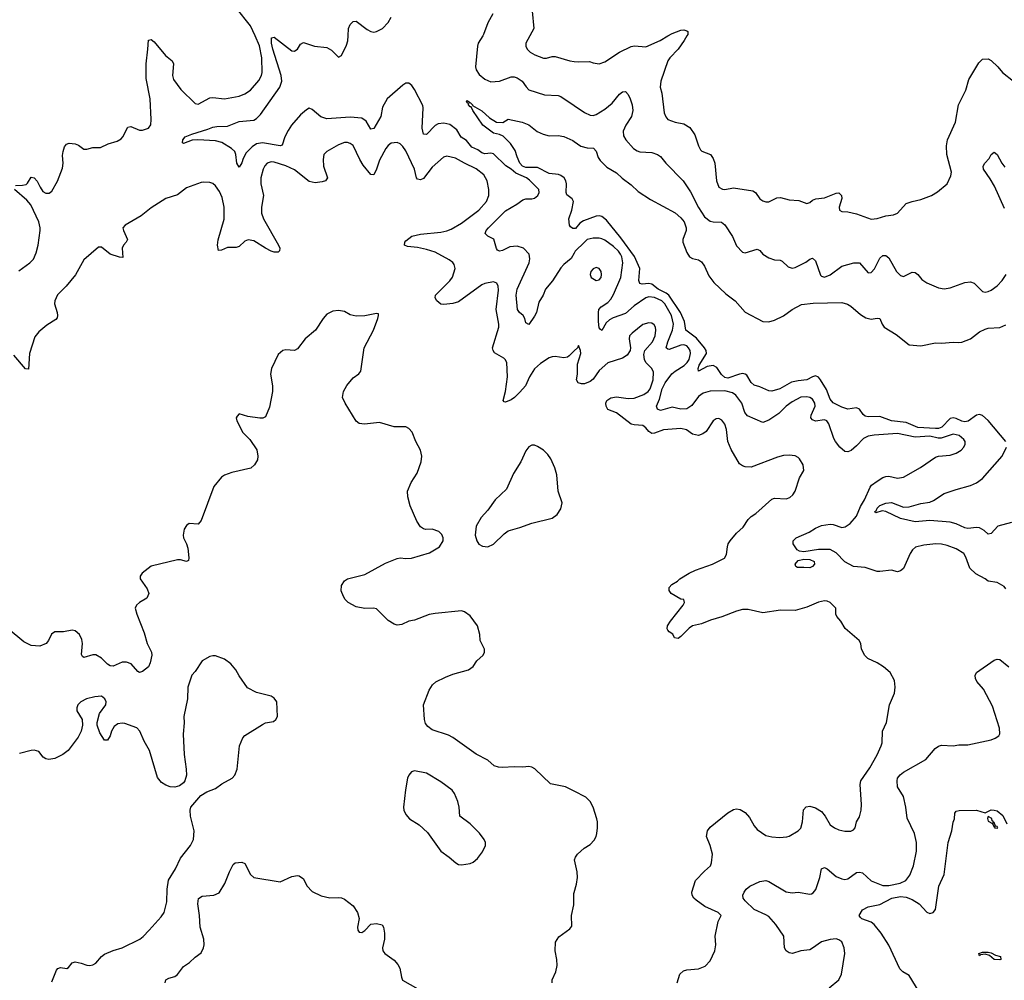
# Model space of a CAD drawing. Header units: inches. Extents: x 1473912 to 1647258, y 640388 to 773423.
# Tile 406 of 420: x 1586211 to 1592940, y 693548 to 700111. Entities that reach past the tile are written whole.
import ezdxf

# ---------------------------------------------------------------- set-up
doc = ezdxf.new("R2010")
doc.units = ezdxf.units.IN
doc.header["$MEASUREMENT"] = 0
for name, color, linetype in [('B5689', 7, 'Continuous'), ('B5699', 7, 'Continuous'), ('B5780', 7, 'Continuous'), ('B5790', 7, 'Continuous')]:
    doc.layers.add(name, color=color, linetype=linetype)

msp = doc.modelspace()

# ---------------------------------------------------------------- linework, layer by layer
at = {"layer": 'B5689', "color": 5}
for points, elevation in [([(1586181, 698979), (1586230, 698979.7), (1586254.3, 698985.7), (1586265.2, 698994.8), (1586290, 699034.9), (1586310, 699030.3), (1586330, 699008.2), (1586350, 698966.4), (1586370, 698937), (1586390, 698924.7), (1586413.2, 698926.8), (1586430, 698939.3), (1586470, 699008), (1586503.5, 699096.5), (1586508.7, 699130), (1586504.2, 699184.2), (1586507.4, 699210), (1586516.6, 699243.4), (1586530, 699260.8), (1586550, 699266.7), (1586590, 699263.5), (1586612.8, 699252.8), (1586650, 699226), (1586670, 699225.7), (1586710, 699236.9), (1586762, 699238), (1586816.3, 699263.7), (1586877.9, 699282.1), (1586903.4, 699296.6), (1586915.7, 699310), (1586950, 699377.7), (1586970, 699381.3), (1587030, 699355.8), (1587050, 699355.2), (1587090, 699370.4), (1587106.2, 699393.8), (1587109.8, 699430.2), (1587102.8, 699570), (1587075, 699710), (1587074.2, 699810), (1587087.2, 699910), (1587090, 699971), (1587110, 699974.9), (1587130, 699960.4), (1587206.5, 699866.5), (1587252.4, 699830), (1587261.1, 699810), (1587256.2, 699730), (1587262.9, 699702.9), (1587313, 699633), (1587410, 699539.3), (1587430, 699534.9), (1587510, 699576.9), (1587530, 699579.1), (1587610, 699570.2), (1587710, 699588.1), (1587750, 699603.6), (1587788.2, 699630), (1587845, 699695), (1587863.1, 699730), (1587868, 699750), (1587865.6, 699850), (1587850, 699932.6), (1587819.3, 700000)], 680), ([(1590000, 698515.3), (1589980.4, 698479.6), (1589930, 698439.5), (1589910, 698416.2), (1589852.1, 698327.9), (1589804.4, 698270), (1589788.1, 698230), (1589758.2, 698181.8), (1589742, 698110), (1589730, 698085.4), (1589690, 698029.2), (1589670, 698039), (1589662.2, 698070), (1589651.1, 698090), (1589627.3, 698110), (1589612, 698132), (1589603, 698230), (1589610.8, 698269.2), (1589692.4, 698450), (1589696.9, 698476.9), (1589691.6, 698510), (1589653.1, 698550), (1589610, 698564.6), (1589560.4, 698559.6), (1589510, 698534.5), (1589489.6, 698529.6), (1589476.3, 698536.3), (1589468.4, 698548.4), (1589451.3, 698611.3), (1589410, 698632), (1589392, 698650), (1589398.9, 698670), (1589415.6, 698690), (1589530, 698804.9), (1589609, 698851), (1589650, 698880.2), (1589670, 698886.9), (1589710, 698887.6), (1589730, 698892.6), (1589752.9, 698910), (1589761.4, 698930), (1589758, 698950), (1589695.3, 699015.3), (1589674.7, 699030), (1589601.9, 699061.9), (1589570, 699090.4), (1589533.2, 699113.2), (1589450, 699193.6), (1589430, 699198.5), (1589390, 699195.2), (1589370, 699201), (1589341.8, 699221.8), (1589300.4, 699240.4), (1589264.9, 699284.9), (1589227.9, 699307.9), (1589198.6, 699358.6), (1589150, 699394.5), (1589110, 699403.7), (1589070, 699399.9), (1589050, 699388), (1588990, 699326.9), (1588970, 699329.4), (1588961.7, 699370), (1588968.8, 699508.8), (1588964.9, 699524.9), (1588910, 699635.1), (1588890, 699660.7), (1588870, 699676.9), (1588850, 699676.9), (1588830, 699664.4), (1588723, 699570), (1588690, 699513.3), (1588678.8, 699450), (1588630, 699366.9), (1588610, 699362.4), (1588578.5, 699418.5), (1588550, 699437.2), (1588470, 699446.2), (1588310, 699432.7), (1588268.3, 699448.3), (1588210, 699498.4), (1588190, 699505.6), (1588170, 699495.8), (1588130, 699460.8), (1588068, 699390), (1588045.1, 699354.9), (1588023.6, 699310), (1588005.5, 699254.5), (1587990, 699249.9), (1587870, 699269.4), (1587830, 699263.2), (1587798.5, 699241.5), (1587759.1, 699200.9), (1587738.3, 699161.7), (1587730, 699133.2), (1587710, 699104), (1587694.5, 699130), (1587688.7, 699190), (1587680.4, 699210), (1587658, 699230), (1587592, 699272), (1587550, 699282.9), (1587429.2, 699290.8), (1587390, 699288), (1587330, 699264.2), (1587324.2, 699270), (1587326.8, 699290), (1587342.4, 699310), (1587386.3, 699330), (1587497.5, 699362.5), (1587530, 699376.6), (1587557.9, 699382.1), (1587630, 699383.6), (1587710, 699414.4), (1587810, 699424.7), (1587830, 699436.5), (1587856.7, 699463.3), (1587988, 699650), (1588003.2, 699690), (1587997.7, 699730), (1587941.1, 699910), (1587931.8, 699950), (1587932.7, 699987.3), (1587950, 699991.8), (1588070, 699897.6), (1588090, 699896.4), (1588098.2, 699901.8), (1588110, 699910.7), (1588130, 699944.9), (1588150, 699955.8), (1588224.7, 699930), (1588310, 699921.3), (1588342.3, 699902.3), (1588390, 699854.8), (1588410, 699866), (1588444.1, 699935.9), (1588452.7, 699967.3), (1588454.7, 700000)], 660), ([(1589375.4, 700000), (1589344.7, 699950), (1589338.8, 699930), (1589326.5, 699790), (1589329.4, 699769.4), (1589350, 699736), (1589390, 699705.2), (1589430, 699687.2), (1589490, 699692), (1589570, 699721.7), (1589590, 699720.9), (1589610, 699714), (1589645.3, 699690), (1589671.3, 699651.3), (1589691.5, 699631.5), (1589798.4, 699598.4), (1589890, 699592.7), (1589910, 699587.4), (1590000, 699525.5)], 660), ([(1589697.4, 700000), (1589670.4, 699950), (1589670.4, 699930), (1589678.4, 699910), (1589699.3, 699890), (1589730.6, 699870), (1589790, 699847.9), (1589810.9, 699849.1), (1589850, 699860.3), (1589870, 699860.3), (1589970, 699829.1), (1590000, 699826.3)], 680), ([(1590000, 698684.6), (1589990, 698684), (1589975.1, 698695.1), (1589968.2, 698708.2), (1589964.7, 698750), (1589984, 698810), (1589996.2, 698870), (1589986, 698886), (1589950, 698915.3), (1589946, 698930), (1589948.6, 698990), (1589943.5, 699010), (1589931.1, 699030), (1589910, 699047.3), (1589892.7, 699052.7), (1589830, 699060.4), (1589750, 699101.3), (1589670, 699101.9), (1589647.1, 699110), (1589630, 699131.6), (1589610, 699173.2), (1589596.2, 699216.2), (1589565.3, 699265.3), (1589514.9, 699314.9), (1589490, 699326.3), (1589450, 699336.2), (1589376, 699390), (1589306.6, 699490), (1589295.3, 699515.3), (1589290, 699515.3), (1589279, 699530), (1589279, 699539), (1589270, 699542), (1589265.2, 699554.8), (1589270, 699558), (1589282, 699550), (1589282, 699542), (1589290, 699544.7), (1589304.7, 699530), (1589304.7, 699524.7), (1589370, 699488), (1589420.7, 699440.7), (1589470, 699410.4), (1589511.8, 699408.2), (1589550, 699430.4), (1589644.7, 699410), (1589690, 699392.7), (1589747.7, 699347.7), (1589788.3, 699328.3), (1589830, 699317.7), (1589890, 699320.4), (1589930, 699312.4), (1589990, 699286.3), (1590000, 699279.4)], 640), ([(1590000, 697847.5), (1589966.6, 697813.4), (1589953.8, 697806.2), (1589930, 697801.3), (1589870, 697810.9), (1589850, 697808.7), (1589830, 697800.8), (1589770, 697761), (1589730, 697724.5), (1589695.8, 697670), (1589667.1, 697610), (1589630, 697566), (1589592.6, 697530), (1589570, 697514.8), (1589530, 697497.6), (1589520.8, 697500.8), (1589514.5, 697510), (1589529.8, 697570), (1589543.7, 697670), (1589538.9, 697770), (1589529.2, 697789.2), (1589518.5, 697798.5), (1589455.9, 697835.9), (1589445.8, 697850), (1589442.9, 697870), (1589486, 698010), (1589486.1, 698030), (1589466.2, 698130), (1589482.2, 698262.2), (1589481, 698290), (1589472.8, 698310), (1589450, 698320.4), (1589390, 698309), (1589370, 698298.9), (1589210, 698184.5), (1589170, 698172.4), (1589110, 698165.1), (1589088.3, 698168.3), (1589060.9, 698190), (1589049.6, 698210), (1589052, 698230), (1589150, 698327.1), (1589167.9, 698352.1), (1589187, 698410), (1589179.4, 698439.4), (1589171.4, 698451.4), (1589146.4, 698470), (1589050, 698522.7), (1588990, 698541.7), (1588930, 698554), (1588861.1, 698561.1), (1588840.9, 698570), (1588843, 698590), (1588850, 698599.3), (1588890, 698631), (1588950, 698644.8), (1589090, 698659.8), (1589130, 698667.6), (1589160.3, 698679.7), (1589230, 698720.9), (1589349.8, 698810), (1589400.3, 698870), (1589416.2, 698910), (1589416.8, 698950), (1589405.3, 699010), (1589382.7, 699050), (1589330, 699092.2), (1589249.9, 699129.9), (1589190, 699164.2), (1589130, 699178.7), (1589107.9, 699172.1), (1589030, 699102.8), (1588970, 699025.8), (1588950, 699016.5), (1588930, 699020.7), (1588923, 699030), (1588908.5, 699090), (1588850, 699215.6), (1588830, 699245.6), (1588810, 699263.6), (1588790, 699271.8), (1588750, 699267), (1588730, 699251.8), (1588713.4, 699230), (1588669.6, 699150.4), (1588650, 699089.5), (1588630, 699051.3), (1588610, 699053.7), (1588558.1, 699118.1), (1588535.5, 699155.5), (1588490, 699251.6), (1588470, 699266), (1588450, 699271.5), (1588430, 699271.3), (1588390, 699255.8), (1588310.6, 699210), (1588290.4, 699190), (1588284.5, 699155.5), (1588287.3, 699110), (1588314.3, 699030), (1588300.5, 699010), (1588277.6, 699002.4), (1588230, 698996.8), (1588190, 699005.8), (1588090, 699086), (1588030, 699113.3), (1587950, 699138.4), (1587930, 699140.2), (1587901.1, 699130), (1587886.7, 699113.3), (1587875.8, 699090), (1587858.5, 699030), (1587859.1, 698990), (1587875.9, 698910), (1587863.5, 698830), (1587863.2, 698790), (1587877.2, 698750), (1587980.3, 698570), (1587988, 698550), (1587987.3, 698532.7), (1587976.4, 698523.6), (1587950, 698522.4), (1587930, 698529.7), (1587889.6, 698550), (1587810, 698600.4), (1587772.8, 698607.3), (1587750, 698598), (1587710, 698560.7), (1587690, 698555.6), (1587630, 698554.3), (1587590, 698536.2), (1587570, 698533.2), (1587562, 698570), (1587566.1, 698606.1), (1587607.4, 698747.4), (1587609, 698830), (1587595.2, 698895.2), (1587576.9, 698936.9), (1587550, 698975.6), (1587530, 698991.5), (1587510, 698998.7), (1587470, 699001.6), (1587450, 698998), (1587350, 698962.6), (1587290, 698914.8), (1587210, 698889.8), (1587110, 698824.7), (1587041.6, 698770), (1586931.9, 698708.1), (1586916.3, 698690), (1586919.3, 698670), (1586948.2, 698610), (1586938, 698590), (1586919.3, 698570), (1586910.3, 698550), (1586914.6, 698485.4), (1586892.4, 698487.6), (1586828.8, 698508.8), (1586770, 698557), (1586750, 698558), (1586650, 698470.9), (1586591.8, 698368.2), (1586529.1, 698290.9), (1586470, 698231.8), (1586450.2, 698190), (1586448.7, 698170), (1586467.1, 698110), (1586470.2, 698090), (1586466.7, 698073.3), (1586457.4, 698062.6), (1586395.7, 698024.3), (1586341.8, 697978.2), (1586315.2, 697944.8), (1586278.8, 697830), (1586270, 697724), (1586250, 697725.1), (1586170, 697819.8)], 680), ([(1586204.6, 698395.4), (1586279.7, 698450), (1586304.4, 698475.6), (1586322.3, 698517.7), (1586338, 698570), (1586351.8, 698670), (1586351.7, 698690), (1586342, 698730), (1586287.2, 698847.2), (1586258.6, 698878.6), (1586175.6, 698950)], 680), ([(1590000, 694840.7), (1589942, 694870), (1589839, 694890), (1589732.1, 694992.1), (1589710, 695005.2), (1589690, 695009.2), (1589650, 695003.7), (1589590, 695007), (1589510, 695000.7), (1589483.3, 695003.3), (1589453.4, 695013.4), (1589411.1, 695051.1), (1589330, 695093.6), (1589170, 695206.9), (1589141.8, 695221.8), (1589030, 695259.7), (1589001, 695281), (1588983.1, 695303.1), (1588976.9, 695330), (1588970.8, 695430), (1589008.8, 695531.2), (1589032.3, 695567.7), (1589053.9, 695586.1), (1589120.6, 695619.4), (1589170, 695639.5), (1589278, 695670), (1589309.1, 695690.9), (1589335.3, 695730), (1589378, 695770), (1589388, 695790), (1589388, 695810), (1589358, 695870), (1589355.3, 695910), (1589339, 695970), (1589290, 696039), (1589250, 696065.2), (1589230, 696072.3), (1589050, 696054), (1589010, 696046.6), (1588910, 696009.5), (1588870, 696001.2), (1588822, 695978), (1588790, 695975.1), (1588770, 695980.5), (1588730, 696006.9), (1588650, 696085.1), (1588629.7, 696089.7), (1588570, 696087.1), (1588510, 696099.7), (1588455.1, 696130), (1588434.5, 696150), (1588422.9, 696170), (1588408.4, 696208.4), (1588410, 696244.7), (1588430, 696277.1), (1588450, 696290.4), (1588570, 696319.6), (1588710, 696398), (1588790, 696428.7), (1588810, 696433.4), (1588850, 696428.7), (1588887.5, 696432.5), (1589011.6, 696468.4), (1589079, 696510), (1589104, 696550), (1589104, 696570), (1589094.8, 696594.8), (1589075.1, 696615.1), (1589030, 696629.3), (1588987.2, 696627.2), (1588970, 696632.3), (1588950, 696646), (1588924.4, 696684.4), (1588878.4, 696790), (1588863.6, 696850), (1588860.7, 696890), (1588885.1, 696950), (1588926.2, 697013.8), (1588955.1, 697090), (1588959.6, 697130), (1588949.6, 697169.6), (1588917, 697230), (1588893.1, 697293.1), (1588870, 697317.2), (1588850, 697329.3), (1588770, 697329.6), (1588670, 697359.7), (1588567.6, 697347.6), (1588531.7, 697351.7), (1588510, 697368.7), (1588434.7, 697490), (1588417.6, 697530), (1588423.6, 697570), (1588447.6, 697612.4), (1588490, 697663.8), (1588528.3, 697691.7), (1588541.6, 697710), (1588564.2, 697870), (1588629.7, 697990), (1588658.4, 698070), (1588664, 698090), (1588662, 698102), (1588650, 698104), (1588570, 698086.6), (1588510, 698084.7), (1588470, 698095.6), (1588430, 698116.9), (1588390, 698124.7), (1588350, 698119.7), (1588310, 698098.4), (1588284.4, 698070), (1588233.4, 697990), (1588161.2, 697930), (1588110, 697862.4), (1588090, 697851.5), (1588030, 697854.8), (1588010, 697850.7), (1587976.8, 697823.2), (1587931.7, 697728.3), (1587925.7, 697690), (1587937.4, 697610), (1587938.7, 697570), (1587917.2, 697462.8), (1587890, 697398), (1587871.6, 697388.4), (1587851.6, 697388.4), (1587770, 697399), (1587710, 697417.2), (1587696.8, 697403.2), (1587690.8, 697390), (1587694, 697370), (1587736.3, 697290), (1587783.7, 697243.7), (1587831.6, 697171.5), (1587838.7, 697130), (1587835.8, 697104.2), (1587816.3, 697070), (1587790, 697047), (1587661.7, 697018.3), (1587610, 696998), (1587590, 696985.2), (1587537.6, 696922.4), (1587450, 696689), (1587430, 696665.2), (1587370, 696669), (1587350, 696655.3), (1587334.8, 696630), (1587327.7, 696590), (1587330.8, 696570), (1587350.4, 696530.4), (1587359.5, 696499.5), (1587366.8, 696433.2), (1587364.7, 696415.3), (1587350, 696409.3), (1587310, 696420.7), (1587290, 696421.6), (1587110, 696378.4), (1587047.3, 696330), (1587034.8, 696310), (1587034, 696290), (1587082.3, 696222.3), (1587094, 696190), (1587080.7, 696159.3), (1587030, 696129.6), (1587008.2, 696110), (1586999.5, 696090), (1587010.3, 696050), (1587061.9, 695921.9), (1587082, 695850), (1587111.4, 695790), (1587113.8, 695770), (1587103.2, 695716.8), (1587091, 695689), (1587050, 695657), (1587030, 695652), (1587017.6, 695657.6), (1586971.6, 695710), (1586940.9, 695720.9), (1586910, 695721.4), (1586850, 695695.1), (1586830, 695696.8), (1586810, 695707.7), (1586770, 695749.8), (1586730, 695772.6), (1586710, 695772.4), (1586650, 695753.6), (1586640.6, 695760.6), (1586634, 695774), (1586640.4, 695850), (1586636.2, 695876.2), (1586619.4, 695910), (1586590, 695935.1), (1586570, 695939.8), (1586509.6, 695929.6), (1586450, 695929.3), (1586428.1, 695911.9), (1586407.7, 695870), (1586390.6, 695850), (1586348.5, 695831.5), (1586290, 695835.1), (1586239.6, 695859.6), (1586132, 695950)], 720), ([(1586430, 693538), (1586462.7, 693617.3), (1586472, 693628), (1586490, 693634.8), (1586532.3, 693627.7), (1586545.2, 693634.8), (1586570, 693666.8), (1586590, 693674), (1586630, 693665.5), (1586670.4, 693650.4), (1586690, 693648), (1586710, 693652.7), (1586730, 693665.5), (1586770, 693710.4), (1586790, 693726.4), (1586850, 693751.7), (1586910.9, 693769.1), (1587030.8, 693829.2), (1587053.7, 693846.3), (1587096.2, 693890), (1587178.3, 693981.7), (1587197, 694010), (1587215.9, 694084.1), (1587218.4, 694170), (1587228.7, 694231.3), (1587276, 694310), (1587310, 694382), (1587378.4, 694470), (1587397.6, 694510), (1587402.4, 694570), (1587377.6, 694670), (1587376.2, 694710), (1587380.7, 694730), (1587449.7, 694810.3), (1587490, 694834.9), (1587550, 694858.8), (1587592.7, 694890), (1587662, 694930), (1587680.7, 694950), (1587697.6, 694990), (1587713.6, 695150), (1587735.1, 695204.9), (1587750, 695220.7), (1587870, 695296), (1587890, 695306), (1587944.7, 695315.3), (1587962, 695330), (1587973.2, 695350), (1587968.7, 695450), (1587950, 695475.3), (1587929.1, 695489.1), (1587830, 695515.3), (1587766.6, 695546.6), (1587710, 695628.7), (1587689, 695670), (1587653.2, 695710), (1587610, 695742.7), (1587550, 695765.2), (1587530, 695765.2), (1587510, 695761.2), (1587458, 695730), (1587410, 695658), (1587387.1, 695632.9), (1587358.8, 695550), (1587357.3, 695470), (1587332.2, 695350), (1587333.7, 695306.3), (1587327.2, 695230), (1587333.7, 695090), (1587348.8, 694991.2), (1587350.4, 694949.6), (1587339.1, 694910), (1587330, 694897.2), (1587302.8, 694877.2), (1587270, 694867.6), (1587238, 694870), (1587210, 694880.9), (1587180.1, 694900.1), (1587152.4, 694932.4), (1587097, 695117), (1587061, 695181), (1587032.6, 695250), (1587012.2, 695272.2), (1586930, 695302.6), (1586910, 695305.1), (1586880.9, 695299.1), (1586857.1, 695282.9), (1586838.8, 695250), (1586830, 695218), (1586811.1, 695188.9), (1586790, 695188), (1586758.6, 695238.6), (1586741.2, 695290), (1586741.2, 695310), (1586756.2, 695370), (1586799.6, 695430), (1586800.7, 695450), (1586791.8, 695470), (1586770, 695489.4), (1586725.1, 695485.1), (1586666.8, 695470), (1586627.7, 695450), (1586608, 695430), (1586600.5, 695410), (1586600.7, 695390), (1586638.8, 695330), (1586640.7, 695290), (1586630.3, 695249.7), (1586610.4, 695210), (1586543, 695117), (1586505.5, 695090), (1586450, 695063.5), (1586410, 695056.9), (1586390, 695060.5), (1586372.2, 695072.2), (1586340.7, 695110), (1586310, 695120.4), (1586290, 695118.7), (1586210, 695096.4)], 740), ([(1587204.2, 693530), (1587209.6, 693550), (1587230, 693563.1), (1587270, 693574), (1587290, 693588.2), (1587330, 693642.4), (1587371.3, 693668.7), (1587410, 693706.8), (1587450, 693734.8), (1587467.3, 693770), (1587471.5, 693790), (1587469.6, 693830), (1587443.9, 693910), (1587439.7, 693990), (1587427.2, 694070), (1587433.3, 694106.7), (1587458, 694122), (1587538, 694130), (1587573.7, 694146.3), (1587611.8, 694208.2), (1587644.7, 694290), (1587670, 694338.8), (1587684, 694350), (1587730, 694354), (1587750, 694346), (1587788.2, 694270), (1587810, 694250.5), (1587990, 694220.5), (1588070, 694258), (1588110, 694264), (1588121.4, 694261.4), (1588150, 694241), (1588172.8, 694192.8), (1588210, 694154), (1588270, 694125.5), (1588329.3, 694110.7), (1588390, 694112.7), (1588410, 694110.4), (1588430, 694101.6), (1588490, 694056.4), (1588520.4, 694010), (1588530.6, 693970), (1588520.5, 693910), (1588522, 693890), (1588530, 693876), (1588550, 693874.8), (1588570, 693887.3), (1588610, 693930.6), (1588650, 693935.5), (1588687.1, 693927.1), (1588697.3, 693910), (1588704.9, 693870), (1588703, 693830), (1588690.7, 693770.7), (1588693.4, 693750), (1588707.3, 693730), (1588770, 693685.5), (1588795.8, 693655.8), (1588808.4, 693630), (1588819.1, 693570), (1588828, 693548), (1588930.8, 693490)], 720), ([(1589849.2, 693530), (1589849.2, 693550), (1589874.5, 693605.5), (1589883.5, 693650), (1589882, 693690), (1589869.6, 693750.3), (1589871.8, 693808.2), (1589896.1, 693843.9), (1589970, 693898.8), (1589983.2, 693916.8), (1589982, 693990), (1589996.9, 694063.1), (1589998, 694142), (1590000, 694148.9)], 720)]:
    msp.add_lwpolyline(points, dxfattribs=dict(at, elevation=elevation))
for points, elevation in [([(1589710, 697205.1), (1589690, 697192), (1589670, 697164.5), (1589635.4, 697090), (1589586.7, 697010), (1589537.2, 696902.8), (1589460.4, 696830), (1589410, 696759.3), (1589364, 696710), (1589331, 696650), (1589324.7, 696590), (1589334.8, 696550), (1589348.3, 696528.3), (1589373, 696513), (1589410, 696510.4), (1589450, 696528.4), (1589521.7, 696598.3), (1589550, 696619.3), (1589630, 696642.4), (1589710, 696672.2), (1589850, 696705.3), (1589885.1, 696730), (1589909.6, 696770), (1589919.3, 696810), (1589890, 696888.7), (1589881.4, 697001.4), (1589868.2, 697050), (1589840.3, 697110), (1589819.7, 697139.7), (1589790, 697169.7), (1589750, 697195.1), (1589730, 697203.6)], 720), ([(1588910, 694979.3), (1588888.3, 694971.7), (1588870.5, 694949.5), (1588862, 694930), (1588847.3, 694850), (1588834, 694730), (1588836.3, 694710), (1588850, 694681), (1588874.8, 694650), (1588941, 694610), (1588997.3, 694557.3), (1589090, 694430.7), (1589146.8, 694390), (1589190.4, 694350.4), (1589210, 694339.1), (1589230, 694337.1), (1589290, 694346), (1589310, 694354.4), (1589340.1, 694379.9), (1589374, 694426), (1589393.6, 694470), (1589393.6, 694490), (1589385.6, 694510), (1589353.1, 694553.1), (1589290, 694618), (1589218, 694670), (1589213.5, 694730), (1589204.2, 694770), (1589183.3, 694823.3), (1589166, 694846), (1589090, 694904.5), (1588990, 694962.7)], 740)]:
    msp.add_lwpolyline(points, close=True, dxfattribs=dict(at, elevation=elevation))
at = {"layer": 'B5699', "color": 5}
for points, elevation in [([(1590000, 699826.3), (1590030, 699823.6), (1590105.7, 699825.7), (1590130, 699816.5), (1590170, 699810.4), (1590210, 699823.8), (1590310, 699890.3), (1590390, 699928.9), (1590412.5, 699932.5), (1590490, 699926.7), (1590587.3, 699970), (1590639.5, 700000)], 680), ([(1590770.4, 700000), (1590752.6, 699970), (1590710.1, 699909.9), (1590653.4, 699850), (1590640.6, 699830), (1590593.4, 699690), (1590589, 699650), (1590599.6, 699610), (1590615.8, 699475.8), (1590626.3, 699446.3), (1590640.7, 699430), (1590690, 699410.3), (1590750, 699400.2), (1590790, 699374.3), (1590824, 699324), (1590849.1, 699249.1), (1590863, 699223), (1590873.3, 699213.3), (1590932, 699190), (1590950, 699162), (1590961.3, 699130), (1590972.8, 699010), (1590990, 698966), (1591013, 698953), (1591030, 698951.6), (1591090, 698961.5), (1591222.3, 698942.3), (1591240.5, 698930), (1591270, 698887.7), (1591290, 698873), (1591310, 698866.4), (1591330, 698866.4), (1591386.4, 698893.6), (1591410, 698895.6), (1591470, 698879.5), (1591535.3, 698875.3), (1591590, 698856.3), (1591610, 698862), (1591630, 698878), (1591652.4, 698887.6), (1591710, 698894.9), (1591790, 698926), (1591810, 698928.2), (1591826.4, 698910), (1591828.9, 698890), (1591812, 698830), (1591814, 698810), (1591830, 698800.4), (1591870, 698798), (1591930, 698783.6), (1592030, 698749.1), (1592070, 698753.6), (1592130, 698770.3), (1592182.3, 698777.7), (1592210, 698788.7), (1592270, 698854.6), (1592310, 698869), (1592370, 698882), (1592442.7, 698910), (1592484.4, 698935.6), (1592549.6, 698990.4), (1592575.3, 699044.7), (1592579.6, 699070), (1592547.7, 699190), (1592545.5, 699250), (1592550.6, 699290), (1592606.5, 699410), (1592626, 699530), (1592676.4, 699630), (1592697.7, 699702.3), (1592764.7, 699815.3), (1592790, 699842), (1592830, 699844.7), (1592850, 699831.3), (1592894.8, 699790), (1592927.3, 699750), (1593002, 699690)], 680), ([(1590000, 699525.5), (1590070, 699477.4), (1590110, 699458), (1590130, 699456.3), (1590150, 699463.5), (1590210, 699500.2), (1590259, 699541), (1590310, 699602), (1590330, 699618.3), (1590350, 699621.1), (1590370, 699600.5), (1590383.6, 699570), (1590396.1, 699530), (1590400.2, 699490), (1590391, 699450), (1590353.5, 699390), (1590336, 699350), (1590337.8, 699317.8), (1590352.4, 699290), (1590406, 699230), (1590430, 699214.7), (1590450, 699209.2), (1590530, 699202.6), (1590570, 699190.3), (1590590, 699177.1), (1590626, 699130), (1590745.3, 699010), (1590795.5, 698935.5), (1590850, 698828.8), (1590890, 698763.1), (1590930, 698733.8), (1590950, 698728.9), (1591007.4, 698727.4), (1591030, 698710.4), (1591082, 698630), (1591110, 698566.8), (1591150, 698522), (1591170, 698517.1), (1591250, 698542.4), (1591270, 698534.9), (1591290.6, 698510), (1591330, 698483.8), (1591370, 698470.4), (1591407.2, 698467.2), (1591421.7, 698461.7), (1591462.4, 698422.4), (1591490, 698413.1), (1591510, 698417.7), (1591584.5, 698455.5), (1591610, 698474.4), (1591630, 698481.6), (1591650, 698462.8), (1591684.5, 698364.5), (1591690, 698358), (1591710, 698352.4), (1591750, 698368.5), (1591830, 698427), (1591910.4, 698450.3), (1591950, 698450.4), (1592010, 698382), (1592030, 698384), (1592051.9, 698408.1), (1592090, 698482.8), (1592110, 698499.1), (1592130, 698499.1), (1592150, 698484), (1592203, 698390), (1592230, 698362.8), (1592250, 698357.3), (1592310, 698386), (1592330, 698383.8), (1592350, 698370.4), (1592376.1, 698336.1), (1592410, 698312.4), (1592490, 698278.4), (1592530, 698272), (1592570, 698278), (1592670, 698315.8), (1592710, 698319.3), (1592734, 698310), (1592790, 698254), (1592810, 698250.5), (1592830, 698254.4), (1592850, 698263.1), (1592890, 698292.2), (1592925.1, 698330), (1592952, 698370)], 660), ([(1590000, 699279.4), (1590046.9, 699246.9), (1590090, 699236.3), (1590133.2, 699233.2), (1590150, 699213), (1590165.2, 699170), (1590177.5, 699150), (1590223.4, 699103.4), (1590290, 699063.8), (1590327.9, 699027.9), (1590390, 698982.8), (1590436.8, 698936.8), (1590522.3, 698882.3), (1590691.4, 698791.4), (1590730, 698758.3), (1590751, 698731), (1590766.7, 698690), (1590766.5, 698670), (1590743.7, 698610), (1590742.7, 698590), (1590770, 698519.3), (1590789, 698490), (1590810, 698479.7), (1590850, 698470.2), (1590870, 698456), (1590890, 698426.4), (1590920.7, 698360.7), (1590954.4, 698314.4), (1591037.6, 698237.6), (1591099.6, 698190), (1591170, 698111.7), (1591290, 698049.2), (1591330, 698047.3), (1591370, 698057.3), (1591430, 698087.6), (1591490, 698131.8), (1591554.5, 698165.5), (1591633.6, 698173.6), (1591830, 698179.6), (1591867.2, 698167.2), (1591890, 698153.4), (1591957.9, 698097.9), (1591994.1, 698074.1), (1592030, 698065.1), (1592071.2, 698071.2), (1592090, 698068.5), (1592105.6, 698030), (1592119.7, 698010), (1592201, 697961), (1592290, 697890.3), (1592370, 697882.3), (1592470, 697904.2), (1592510, 697900.3), (1592590, 697908.3), (1592630, 697905.2), (1592650, 697908.1), (1592710, 697931.6), (1592770, 697978), (1592810, 697997), (1592830, 698003.1), (1592910, 698008), (1592950, 698026)], 640), ([(1592941.1, 698821.1), (1592873.9, 698973.9), (1592844.4, 699024.4), (1592796.9, 699090), (1592795.1, 699110), (1592806, 699130), (1592836.8, 699163.2), (1592850, 699190.6), (1592870, 699206.8), (1592890, 699190.7), (1592923.8, 699130), (1592943.7, 699103.7)], 660), ([(1592949.8, 697230), (1592830, 697373.5), (1592790, 697406.7), (1592770, 697413), (1592750, 697409), (1592691.9, 697368.1), (1592670, 697363.7), (1592650, 697367.1), (1592610, 697386.4), (1592590, 697390.2), (1592570, 697385.4), (1592513.2, 697326.8), (1592490, 697318.3), (1592470, 697317.3), (1592350, 697325.3), (1592270, 697358.1), (1592170, 697370.3), (1592090, 697399.3), (1592010, 697397.4), (1591990, 697402), (1591974.7, 697414.7), (1591950, 697449.7), (1591930, 697459.8), (1591870, 697451), (1591830, 697463.1), (1591770, 697493.1), (1591750, 697518.3), (1591724.9, 697584.9), (1591684.2, 697650), (1591670, 697669), (1591650, 697677), (1591630, 697671.9), (1591589.6, 697650.4), (1591530, 697644.1), (1591486.5, 697633.5), (1591406.7, 697590), (1591350, 697572.4), (1591330, 697575.7), (1591270, 697602), (1591230, 697614), (1591210, 697631.1), (1591181.4, 697681.4), (1591169.9, 697689.9), (1591153.3, 697693.3), (1591130, 697689.9), (1591050, 697662.3), (1591030, 697666.2), (1591007.8, 697687.8), (1590975, 697735), (1590950, 697747.5), (1590910, 697742.5), (1590849.1, 697709.1), (1590847.3, 697727.3), (1590853.5, 697750), (1590904.5, 697830), (1590902.1, 697850), (1590891.1, 697870), (1590836.1, 697936.1), (1590764.4, 697990), (1590753.7, 698050), (1590726.5, 698110), (1590648.1, 698228.1), (1590630, 698241.9), (1590574.9, 698270), (1590530, 698303.8), (1590510, 698308.7), (1590464.5, 698304.5), (1590447.9, 698307.9), (1590443.2, 698330), (1590447.9, 698410), (1590413.5, 698493.5), (1590319.6, 698619.6), (1590220.4, 698740.4), (1590190, 698766), (1590170, 698770.8), (1590150, 698769), (1590063.1, 698736.9), (1590038.6, 698721.4), (1590010, 698685.2), (1590000, 698684.6)], 640), ([(1592950, 696222), (1592938, 696238), (1592890, 696266.6), (1592830, 696274), (1592809, 696290), (1592744.6, 696324.6), (1592703.2, 696363.2), (1592678, 696438), (1592663.2, 696463.2), (1592610, 696496.2), (1592550, 696519.1), (1592510, 696527.5), (1592471, 696529), (1592390, 696521), (1592333.7, 696506.3), (1592312.1, 696487.9), (1592295.8, 696464.2), (1592250, 696361.2), (1592230, 696345.2), (1592210, 696339.3), (1592169.6, 696349.6), (1592090, 696340.4), (1592070, 696342), (1591990, 696368.7), (1591910, 696374.6), (1591850, 696407.9), (1591790, 696468.2), (1591750, 696490.4), (1591670, 696490.8), (1591570, 696474.3), (1591539.6, 696479.6), (1591524.8, 696490), (1591497.4, 696530), (1591495.8, 696550), (1591516.3, 696570), (1591607.1, 696610), (1591650, 696637.6), (1591690, 696654.1), (1591750, 696663.9), (1591770, 696661.4), (1591830, 696640.9), (1591853.3, 696646.7), (1591886.9, 696670), (1591930, 696718), (1591956.1, 696783.9), (1591984.5, 696830), (1592023.1, 696916.9), (1592033, 696930), (1592070, 696958.9), (1592110, 696983.6), (1592130, 696990.3), (1592150, 696991.6), (1592210, 696978.3), (1592250, 696984.6), (1592367.6, 697052.4), (1592470, 697122.6), (1592490, 697128.9), (1592570, 697135.3), (1592610, 697148.7), (1592644.5, 697170), (1592662.9, 697190), (1592673.3, 697210), (1592671.8, 697230), (1592663.8, 697243.8), (1592632.3, 697270), (1592590, 697279.2), (1592508.4, 697251.6), (1592488.2, 697251.8), (1592430, 697264.8), (1592330, 697258.4), (1592210, 697284.5), (1592050, 697272.7), (1592010, 697264.8), (1591976.5, 697250), (1591930, 697199.7), (1591892.8, 697167.2), (1591870, 697157.4), (1591850, 697161.1), (1591815.8, 697190), (1591786.9, 697230), (1591775.4, 697250), (1591740.7, 697350), (1591727.1, 697370), (1591710, 697378.3), (1591650, 697367.7), (1591630, 697377.1), (1591618.7, 697390), (1591619.2, 697410), (1591646.2, 697470), (1591645, 697490), (1591630, 697517.3), (1591610, 697529.8), (1591590, 697535.3), (1591550, 697531.6), (1591490, 697499.8), (1591450, 697470.9), (1591399.6, 697420.4), (1591330, 697375.3), (1591290, 697359.8), (1591185.1, 697405.1), (1591167.7, 697427.7), (1591145.8, 697490), (1591105.5, 697545.5), (1591081.9, 697561.9), (1591030, 697574.9), (1590930, 697572.8), (1590880.8, 697559.2), (1590850, 697537.4), (1590804.6, 697475.4), (1590770, 697453.1), (1590730, 697450.8), (1590670, 697462.8), (1590590, 697439.8), (1590570, 697449.7), (1590563.1, 697470), (1590582.5, 697517.5), (1590602, 697590), (1590621.8, 697630), (1590667.7, 697692.3), (1590689.4, 697710.6), (1590751.5, 697748.5), (1590771.8, 697768.2), (1590785.3, 697790), (1590794.8, 697830), (1590792.1, 697850), (1590782.4, 697870), (1590770, 697882.9), (1590750.4, 697890.4), (1590730, 697887.5), (1590650, 697856.8), (1590639.4, 697859.4), (1590630, 697869.4), (1590640.1, 697910), (1590672.6, 697990), (1590679.7, 698030), (1590664.5, 698090), (1590619.1, 698170), (1590599.8, 698190), (1590550, 698213.3), (1590510, 698217.9), (1590490, 698210.5), (1590410, 698155.7), (1590350, 698103.4), (1590266.6, 698073.4), (1590240.7, 698059.3), (1590220, 698040), (1590190, 697987), (1590177.4, 697997.4), (1590170, 698006), (1590165.6, 698050), (1590165.7, 698110), (1590169.8, 698130), (1590185.7, 698150), (1590230, 698177.7), (1590250, 698200.7), (1590270, 698234.4), (1590319.9, 698350), (1590332.9, 698450), (1590326.4, 698490), (1590317.3, 698510), (1590303.9, 698530), (1590270, 698562.3), (1590210, 698605.5), (1590190, 698614.2), (1590170, 698619), (1590130, 698619.5), (1590090, 698608.7), (1590070, 698592.1), (1590008, 698530), (1590000, 698515.3)], 660), ([(1590705.2, 693530), (1590722.7, 693590), (1590747.5, 693612.5), (1590770, 693620.5), (1590850, 693626.7), (1590895.1, 693644.9), (1590930, 693682), (1590962.6, 693750), (1590968.6, 693790), (1590963.6, 693850), (1590985.1, 693950), (1591005.2, 693990), (1590984, 694010), (1590892.2, 694052.2), (1590834.5, 694094.5), (1590817.7, 694110), (1590806.9, 694130), (1590805.1, 694150), (1590829.7, 694230), (1590890, 694294.4), (1590931.1, 694328.9), (1590939.7, 694350), (1590945.1, 694410), (1590928.8, 694468.8), (1590903.5, 694530), (1590912.4, 694570), (1590930, 694593.1), (1591050, 694692.9), (1591090, 694715.8), (1591110, 694718.7), (1591134.3, 694714.3), (1591170, 694693.7), (1591199.3, 694659.3), (1591230, 694603.8), (1591250, 694579.3), (1591310, 694538), (1591350, 694528), (1591403.4, 694523.4), (1591452.7, 694527.3), (1591470, 694532.7), (1591530, 694568), (1591550, 694587.7), (1591561.3, 694630), (1591568.1, 694711.9), (1591586.5, 694733.5), (1591610, 694737.1), (1591650, 694725.5), (1591690, 694700.5), (1591716.4, 694670), (1591750.3, 694610.3), (1591778.8, 694590), (1591810, 694575.5), (1591850, 694566), (1591890, 694567.7), (1591910, 694576), (1591921.2, 694590), (1591929.5, 694630.5), (1591950, 694664.7), (1591961.3, 694710), (1591963.1, 694750), (1591955.2, 694884.8), (1591959.1, 694910), (1592020, 695000), (1592070, 695088), (1592098.3, 695150), (1592104.4, 695170), (1592108.5, 695250), (1592134.7, 695310), (1592156.2, 695430), (1592189.5, 695510), (1592195.1, 695550), (1592190, 695595.3), (1592159.3, 695650), (1592113.2, 695690), (1592070, 695717), (1592007.5, 695747.5), (1591986.8, 695766.8), (1591964, 695810), (1591959, 695850), (1591949, 695870), (1591852.1, 695952.1), (1591822.5, 696002.5), (1591794.5, 696034.5), (1591789.4, 696050), (1591789.3, 696090), (1591750, 696129.3), (1591730, 696138), (1591710, 696139.5), (1591670, 696131.3), (1591590, 696098.3), (1591510, 696074.1), (1591410, 696077.7), (1591290, 696057.7), (1591190, 696081.4), (1591150, 696081.8), (1591110, 696070.7), (1591010, 696031.4), (1590931.4, 696008.6), (1590870, 695982.3), (1590810, 695969.7), (1590785.4, 695954.6), (1590730, 695897), (1590710, 695882.7), (1590686.8, 695886.8), (1590673.6, 695913.6), (1590649.6, 695929.6), (1590641.2, 695941.2), (1590636, 695950), (1590638, 695970), (1590657.6, 696002.4), (1590745.2, 696110), (1590755.3, 696130), (1590748.9, 696148.9), (1590730, 696152.7), (1590664, 696190), (1590649.2, 696210), (1590649.3, 696230.7), (1590667.5, 696252.5), (1590706, 696274), (1590722.7, 696290), (1590786.6, 696330), (1590829.3, 696350), (1590945.2, 696390), (1591027.3, 696432.7), (1591042, 696458), (1591047.8, 696510), (1591053.3, 696530), (1591066, 696550), (1591110, 696602), (1591156.2, 696643.8), (1591190, 696696.4), (1591210, 696717.6), (1591242, 696738), (1591350, 696835.3), (1591370, 696841.7), (1591450, 696838.4), (1591473.4, 696846.6), (1591495.6, 696864.4), (1591509.6, 696890.4), (1591539.1, 696980.9), (1591569.3, 697030), (1591566, 697070), (1591541.2, 697110), (1591530, 697119.3), (1591510, 697132), (1591470, 697136.2), (1591430, 697133.3), (1591390, 697123), (1591210, 697053.2), (1591170, 697056), (1591150, 697063.7), (1591130, 697077.2), (1591073.4, 697173.4), (1591049.7, 697230), (1591040.9, 697310), (1591030, 697346.6), (1591010, 697374.7), (1590990, 697386.6), (1590970, 697385.1), (1590950, 697371.3), (1590901.5, 697298.5), (1590879.1, 697280.9), (1590850, 697270.9), (1590810, 697278.2), (1590768.2, 697308.2), (1590730, 697317.8), (1590610, 697309.9), (1590550, 697285.6), (1590530, 697284.8), (1590510, 697296.4), (1590490, 697322), (1590470, 697337.7), (1590410, 697342.5), (1590390, 697348.4), (1590290, 697425.3), (1590230, 697448.2), (1590219.1, 697470), (1590217.4, 697490), (1590223.6, 697510), (1590250, 697527.4), (1590290, 697533.5), (1590370, 697523.4), (1590410, 697525.5), (1590477.2, 697550), (1590505, 697570), (1590519.3, 697590), (1590540.2, 697650), (1590543.3, 697703.3), (1590530, 697726.9), (1590490.7, 697770), (1590481.2, 697790), (1590477.3, 697822.7), (1590483.9, 697850), (1590535.6, 697910), (1590554.3, 697950), (1590559.1, 697990), (1590555.9, 698010), (1590547, 698027), (1590530, 698037.7), (1590510, 698039.8), (1590470, 698027.7), (1590395.8, 697970), (1590379.5, 697950), (1590375.3, 697930), (1590384.2, 697870), (1590382, 697850), (1590361.8, 697818.2), (1590330, 697798.2), (1590230, 697766.4), (1590170, 697714), (1590130, 697655.6), (1590110, 697639.8), (1590070, 697623.5), (1590050, 697622.7), (1590027.6, 697630), (1590015.8, 697650), (1590022, 697690), (1590022.2, 697757.7), (1590045.2, 697830), (1590044, 697850), (1590030, 697886), (1590022, 697870), (1590000, 697847.5)], 680), ([(1592990, 696676.1), (1592894.9, 696650), (1592850, 696600.9), (1592830, 696597), (1592801.8, 696621.8), (1592770, 696638.2), (1592750, 696641), (1592690, 696634.4), (1592670, 696638.9), (1592610, 696667.3), (1592570, 696678.6), (1592430, 696689.2), (1592330, 696681), (1592230, 696703.7), (1592130, 696751.6), (1592105.7, 696754.3), (1592061.2, 696741.2), (1592056, 696750), (1592063.5, 696756.5), (1592070, 696773.8), (1592090, 696791.6), (1592130, 696807.4), (1592170, 696812), (1592250, 696780.6), (1592290, 696782.2), (1592370, 696805.2), (1592430, 696814.6), (1592455.1, 696824.9), (1592530, 696872.8), (1592610, 696900.9), (1592710, 696928.4), (1592750, 696946.4), (1592790, 696976.5), (1592925.8, 697130), (1592955.2, 697190)], 640), ([(1591742.5, 693497.5), (1591809.4, 693550), (1591827, 693590), (1591851, 693730), (1591846.2, 693770), (1591830, 693811.1), (1591810, 693824.4), (1591790, 693830.7), (1591750, 693827.7), (1591690.2, 693809.8), (1591630, 693766.6), (1591610, 693757), (1591550, 693749.6), (1591492, 693732), (1591470, 693735.1), (1591449, 693750), (1591437.2, 693770), (1591432, 693850), (1591378.7, 693930), (1591330, 693982.8), (1591310, 693996.2), (1591230, 694031.9), (1591169.7, 694090), (1591155.6, 694110), (1591154, 694130), (1591161.6, 694150), (1591175.1, 694170), (1591199.7, 694190), (1591270, 694223.3), (1591310, 694230.8), (1591330, 694223.8), (1591450, 694152.7), (1591490, 694146), (1591530, 694150.3), (1591610, 694135.8), (1591621.3, 694138.7), (1591634.7, 694145.2), (1591652.1, 694167.9), (1591679.4, 694250), (1591691.1, 694308.9), (1591710, 694319.5), (1591730, 694309), (1591790, 694258), (1591830, 694240.2), (1591850, 694236.9), (1591870, 694240.7), (1591930, 694283.8), (1591950, 694287.5), (1591970, 694282.2), (1592030, 694226.4), (1592110, 694196.6), (1592150, 694196), (1592228.3, 694211.7), (1592266.2, 694230), (1592293.6, 694266.4), (1592318.3, 694330), (1592339.8, 694430), (1592340.3, 694490), (1592326, 694550), (1592275.2, 694655.2), (1592267.2, 694730), (1592250, 694802.7), (1592210.9, 694870), (1592206.8, 694910), (1592211.1, 694930), (1592227.7, 694952.3), (1592251.6, 694970), (1592403.3, 695056.7), (1592467.5, 695132.5), (1592490, 695148.2), (1592510, 695154), (1592590, 695150.4), (1592630, 695155.8), (1592690, 695156.4), (1592850, 695190.8), (1592878, 695202), (1592902, 695218), (1592909, 695231), (1592906, 695270), (1592860.1, 695420.1), (1592796.6, 695536.6), (1592752.7, 695590), (1592742.7, 695610), (1592741.2, 695630), (1592749, 695650), (1592870, 695734.8), (1592890, 695741), (1592910, 695738.8), (1592970.4, 695690.4)], 660), ([(1590000, 694148.9), (1590015.9, 694204.1), (1590023.7, 694250), (1590020.9, 694290), (1590002.7, 694370), (1590009.2, 694390), (1590024, 694410), (1590069.6, 694450.3), (1590110, 694476.3), (1590135.8, 694504.2), (1590149.5, 694530), (1590154, 694550), (1590159.5, 694590), (1590159.5, 694630), (1590154.5, 694650), (1590129.3, 694730), (1590109.2, 694770), (1590080.1, 694800.1), (1590000, 694840.7)], 720), ([(1592407.5, 693387.5), (1592290, 693581.3), (1592246.3, 693606.4), (1592225.9, 693625.9), (1592150, 693788.4), (1592097.6, 693870), (1592050, 693928.6), (1592030, 693945.6), (1591967.2, 693967.2), (1591956.1, 693976.1), (1591947.8, 693990), (1591971.3, 694030), (1592010, 694050.2), (1592090, 694065.4), (1592171.3, 694110), (1592230, 694120.1), (1592270, 694114.8), (1592310, 694100.8), (1592357.6, 694070), (1592410, 694013.1), (1592430, 694004.7), (1592452.6, 694010), (1592470, 694030.7), (1592493.5, 694190), (1592529.7, 694270), (1592556.3, 694490), (1592582.4, 694570), (1592591.2, 694628.8), (1592599.5, 694650), (1592600.9, 694690), (1592610, 694702.8), (1592632.1, 694707.9), (1592748.9, 694711.1), (1592810, 694692), (1592850, 694712), (1592870, 694711.3), (1592890, 694704.7), (1592930, 694674.8), (1592956.4, 694616.4)], 640)]:
    msp.add_lwpolyline(points, dxfattribs=dict(at, elevation=elevation))
for points, elevation in [([(1590150, 698418), (1590130, 698409.3), (1590113.4, 698390), (1590110.5, 698370), (1590116.3, 698350), (1590150, 698328.8), (1590170, 698332.7), (1590184.2, 698350), (1590188, 698370), (1590184.2, 698390), (1590170.9, 698410.9)], 680), ([(1591610, 696365.1), (1591569.3, 696369.3), (1591527.2, 696367.2), (1591514.8, 696374.8), (1591509.8, 696390), (1591530, 696415), (1591570, 696426), (1591610, 696422.7), (1591640.3, 696410), (1591641.7, 696390), (1591630, 696375.1)], 660), ([(1592830, 694666), (1592826, 694654), (1592830, 694634), (1592859.6, 694619.6), (1592870, 694594), (1592878, 694598), (1592874, 694590), (1592890, 694586.8), (1592895.3, 694590), (1592890, 694598), (1592880.4, 694600.4), (1592870, 694626), (1592862, 694622), (1592866, 694630), (1592858, 694638), (1592854, 694654)], 640), ([(1592910, 693688.4), (1592869.8, 693689.8), (1592837.7, 693717.7), (1592810, 693725.4), (1592778, 693722), (1592770, 693715.3), (1592766.3, 693730), (1592790, 693740.5), (1592830, 693740.4), (1592850, 693735.2), (1592880.2, 693720.2), (1592914.8, 693710), (1592915.5, 693690)], 620)]:
    msp.add_lwpolyline(points, close=True, dxfattribs=dict(at, elevation=elevation))
at = {"layer": 'B5780', "color": 5}
for points, elevation in [([(1587819.3, 700000), (1587787.4, 700070), (1587691.2, 700191.2)], 680), ([(1588454.7, 700000), (1588457.7, 700050), (1588470, 700078), (1588490, 700099.1), (1588510, 700101.6), (1588584.6, 700044.6), (1588610, 700030.2), (1588630, 700026), (1588650, 700030.2), (1588690, 700051.4), (1588729.2, 700090.8), (1588750.6, 700129.4)], 660), ([(1589444.9, 700150), (1589410.2, 700090), (1589381.5, 700010), (1589375.4, 700000)], 660), ([(1589712.7, 700170), (1589724.4, 700050), (1589697.4, 700000)], 680)]:
    msp.add_lwpolyline(points, dxfattribs=dict(at, elevation=elevation))
at = {"layer": 'B5790', "color": 5, "elevation": 680}
msp.add_lwpolyline([(1590639.5, 700000), (1590670, 700017.6), (1590730, 700038.4), (1590750, 700040.7), (1590770, 700036), (1590778, 700030), (1590776.3, 700010), (1590770.4, 700000)], dxfattribs=at)

doc.saveas('drawing.dxf')
